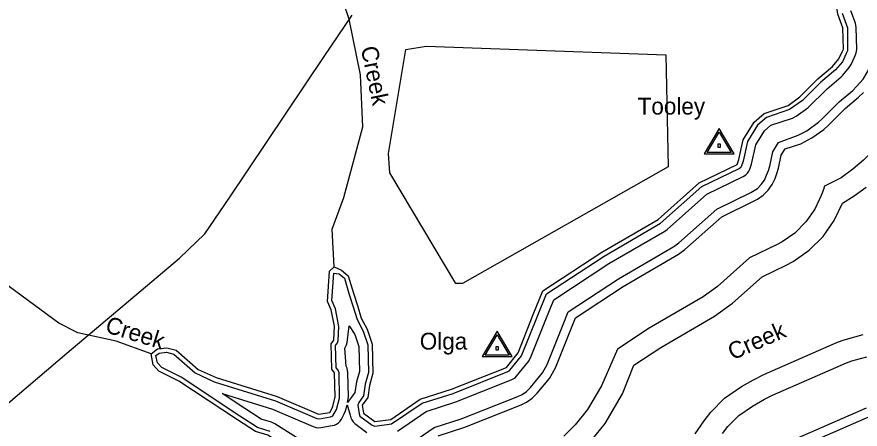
# Model space of a CAD drawing. Extents: x 2532689 to 2764727, y 536648 to 732970.
# Drawn here: x 2664029 to 2671553, y 584335 to 588019 of the extents above; entities that cross this region are included whole.
import ezdxf

# ---------------------------------------------------------------- set-up
doc = ezdxf.new("R2010")
doc.units = 0
for name, color, linetype in [('Exist Hydrographic Buffer Line', 7, 'Continuous'), ('Exist Hydrographic Creek Double Shore', 7, 'Continuous'), ('Exist Hydrographic Creek Single Shore', 7, 'Continuous'), ('Exist Hydrographic Creek Single Shore Label', 7, 'Continuous'), ('Exist Railroad Mainline', 7, 'Continuous'), ('Exist Survey Geodetic Marker CELL', 7, 'Continuous'), ('Exist Survey Geodetic Marker Label', 7, 'Continuous')]:
    doc.layers.add(name, color=color, linetype=linetype)

msp = doc.modelspace()

# ---------------------------------------------------------------- linework, layer by layer
at = {"layer": 'Exist Hydrographic Buffer Line'}
for points in [[(2667424.5, 584317.2), (2667681.1, 584493.6), (2667945.2, 584578.4), (2668440.8, 584774.8), (2668473.8, 584794.4), (2668488.6, 584809.3), (2668594.6, 584939.6), (2668613.2, 584971.5), (2668747.9, 585314.4), (2668819.5, 585489.6), (2669311.8, 585813.7), (2669810.9, 586104.9), (2669830.2, 586118.7), (2670185.8, 586434.6), (2670508.9, 586592.1), (2670533.7, 586608), (2670548.5, 586622.8), (2670560.6, 586640), (2670569, 586658.4), (2670585, 586701.7), (2670623.6, 586873.8), (2670699.4, 586999), (2670757.2, 587049.9), (2670949.2, 587113.3), (2670982.2, 587130.3), (2671087.2, 587206.8), (2671257.8, 587376.1), (2671384.7, 587483.1), (2671399.5, 587497.7), (2671456.5, 587565.7), (2671473.9, 587593.8), (2671502.4, 587657.3), (2671512.7, 587680.4), (2671521.7, 587709), (2671523.5, 587729.8), (2671519.4, 587922.5), (2671512.3, 587961.3), (2671471.4, 588072.2)], [(2671393.5, 588052.7), (2671439.5, 587920.8), (2671440.1, 587713.4), (2671429.4, 587690.1), (2671395.2, 587617.1), (2671333.2, 587544.3), (2671203.4, 587435.1), (2671040, 587271.5), (2670924, 587189.2), (2670716.9, 587120.7)], [(2670823.5, 586895.1), (2670999.2, 586961.3), (2671076.5, 587001), (2671181.5, 587077.5), (2671214.9, 587106.2), (2671366.3, 587258.2), (2671488.1, 587360.7), (2671522.1, 587394.9), (2671579.1, 587462.8), (2671619.9, 587528.5), (2671648.4, 587591.8), (2671658.7, 587614.5), (2671666.4, 587634), (2671679.2, 587681.2), (2671683.5, 587729.8), (2671679.6, 587925.9), (2671675.3, 587948), (2671798.5, 587915.1), (2671881.5, 587909), (2672198.6, 587932.9), (2672255.6, 587937.2), (2672726.8, 587996.4), (2672808, 588019.7)], [(2673496.7, 587845.1), (2673396.3, 587755.7), (2673197.8, 587626.1), (2673024.7, 587546.9), (2672792, 587480.5), (2672334.9, 587422.7), (2672294.7, 587418.6), (2672237.7, 587414.3), (2672135, 587406.6), (2672122.7, 587378.7), (2672094.8, 587316.3), (2671977.3, 587128.6), (2671920.3, 587060.6), (2671823.1, 586963), (2671718.7, 586875.2), (2671583.6, 586739.3), (2671487.8, 586657.4)], [(2667787.9, 584275.9), (2668018.6, 584349.9), (2668041.1, 584358), (2668529.2, 584551.8), (2668576.5, 584574.6), (2668628, 584610.6), (2668672.3, 584655), (2668780.8, 584788.1), (2668836.5, 584883.7), (2668970.8, 585225.1), (2669013.5, 585329.9), (2669438.1, 585609.6), (2669931.9, 585897.6), (2669989.5, 585939.3), (2670320.5, 586233.2), (2670614.3, 586376.3), (2670636.5, 586388.2), (2670687.9, 586424.2), (2670732.2, 586468.6), (2670768.3, 586520), (2670794.4, 586575.2), (2670810.4, 586618.5), (2670824.3, 586667.1), (2670849.5, 586783.7), (2670884.2, 586839.1), (2671024.4, 586885.4), (2671123.5, 586936.4), (2671228.5, 587012.9), (2671271.5, 587049.8), (2671420.6, 587199.3), (2671539.5, 587299.5), (2671583.2, 587343.4)], [(2670716.9, 587120.7), (2670637.5, 587051), (2670548.3, 586903.8), (2670510, 586729.4), (2670491.3, 586679.9)], [(2667523.4, 584190.7), (2667752.4, 584348.5), (2667994, 584426), (2668499.8, 584626.1), (2668536.5, 584643.9), (2668576.5, 584671.9), (2668611, 584706.4), (2668718.8, 584838.6), (2668762.1, 584913), (2668896.4, 585254.8), (2668948.7, 585383.2), (2669395.9, 585677.6), (2669891.5, 585966.6), (2669936.4, 585999.1), (2670275.8, 586300.4), (2670579.3, 586448.3), (2670636.5, 586485.5), (2670670.9, 586520), (2670699, 586559.9), (2670719.3, 586603), (2670735.3, 586646.3), (2670746.2, 586684.1), (2670774.3, 586813.7), (2670823.5, 586895.1)], [(2666902.5, 585252.9), (2666873.6, 585408.7), (2666840.1, 585482.9), (2666857.2, 585727.5), (2666904.9, 585721.9), (2666951.5, 585683.2), (2666992.9, 585539.1), (2667029.4, 585428), (2667064.3, 585314.8), (2667118.4, 585211.1), (2667159.6, 585087.3), (2667165.1, 584840.1), (2667136, 584736.3), (2667122.1, 584631.6), (2667079, 584572.3), (2667071.4, 584548.8), (2667081.9, 584471.5), (2667090.7, 584451.3), (2667199.6, 584370.1), (2667223.4, 584362.3), (2667371.4, 584381.8), (2667645.2, 584566.2), (2667920.8, 584654.6), (2668411.2, 584849.2), (2668427.4, 584861.1), (2668532.4, 584990.1), (2668673.7, 585344.1), (2668754.7, 585542.8), (2669269.4, 585881.7), (2669770.7, 586173.9), (2670141.1, 586501.7), (2670474.1, 586664), (2670491.3, 586679.9)], [(2671487.8, 586657.4), (2671382.9, 586580.9), (2671234, 586504.4), (2671223.1, 586466.1), (2671207.1, 586422.7), (2671149.3, 586300), (2671069.3, 586185.7), (2670970.7, 586087.1), (2670856.5, 586007.2), (2670807.1, 585980.8), (2670567.6, 585864.1), (2670281.7, 585610.2), (2670153.6, 585517.5), (2669670.3, 585235.6), (2669387.1, 585049.2), (2669246, 584722.9), (2669122, 584510.4), (2669009.2, 584372.1), (2668910.8, 584273.6)], [(2669162.6, 584243.6), (2669277, 584384.1), (2669432.2, 584649.7), (2669532.7, 584905.6), (2669775.9, 585065.5), (2670254.3, 585344.7), (2670414.6, 585460.8), (2670679.7, 585696.4), (2670894.6, 585801), (2670956.6, 585834), (2671099.3, 585933.9), (2671222.5, 586057.2), (2671322.6, 586200), (2671394.6, 586353.5), (2671500.8, 586419.2), (2671605.8, 586495.8)], [(2666289, 584315.3), (2666175.4, 584350.1), (2666019.3, 584451.9), (2665495.4, 584798.4), (2665321.1, 584885.4), (2665282.6, 584928.5), (2665270.3, 584991.6), (2665299.4, 585014.5), (2665363.4, 585022.1), (2665430.8, 585003.8), (2665619.9, 584837.2), (2665789.9, 584758.5), (2666337.6, 584588.9), (2666705.6, 584430.7), (2666728.2, 584428), (2666828.2, 584445.1), (2666847.1, 584454), (2666880.3, 584509), (2666907.2, 584611.4), (2666903.5, 584838.5), (2666894.9, 584862.3), (2666878.1, 584883.6), (2666873.6, 585083.4), (2666890, 585106.4), (2666897.3, 585127.9), (2666902.5, 585252.9)], [(2666980.2, 584572.9), (2666988.4, 584623.8), (2666983.5, 584840.3), (2666976.1, 584878.6), (2666967.5, 584897.6), (2666954.1, 585058.7), (2666970.1, 585088.5), (2666975.7, 585108.7), (2666993.3, 585257), (2667044.6, 585179.6), (2667079.8, 585073.4), (2667085, 584850.3), (2667058.9, 584758), (2667045.4, 584662.1), (2667014.2, 584619.2), (2666980.2, 584572.9)], [(2670080.8, 584292.2), (2670161.8, 584410.4), (2670220.6, 584487.9), (2670343.9, 584611.1), (2670494, 584715.3), (2670601, 584775.9), (2670692.7, 584821.7), (2671352.5, 585110.7), (2671411.6, 585134.2), (2671579.9, 585179.3)], [(2670326.6, 584297.3), (2670373.8, 584359.3), (2670472.2, 584457.9), (2670592.6, 584541.3), (2670699.6, 584601.8), (2670772.8, 584638.6), (2671432.9, 584927.4), (2671480.1, 584946.3), (2671614.6, 584982.4)], [(2666522.7, 584259.2), (2666332.2, 584382.6), (2666300.9, 584396.8), (2666209.2, 584423.6), (2666063.4, 584518.8), (2665861.4, 584652.3), (2666309.9, 584513.7), (2666673.8, 584357.2), (2666700.7, 584349.2), (2666721.4, 584347.4), (2666741.7, 584349.2), (2666841.8, 584366.3), (2666862.5, 584371.8), (2666881.4, 584380.6), (2666898.6, 584392.6), (2666913.3, 584407.4), (2666925.4, 584424.6), (2666950.7, 584470.5), (2666961.9, 584499.4), (2666975.3, 584552.8), (2667002.7, 584460.4), (2667008.7, 584436), (2667017.5, 584417), (2667029.4, 584399.9), (2667044.2, 584385.1), (2667152.4, 584305.5)], [(2670949.4, 584235.5), (2671609.2, 584524.3)], [(2670674.6, 583885.2), (2670755.6, 584003.4), (2670772, 584025.1), (2670806.7, 584059.6), (2670848.5, 584088.8), (2670955.5, 584149.4), (2670981.4, 584162.2), (2671657.8, 584457.6)]]:
    msp.add_lwpolyline(points, dxfattribs=at)
at = {"layer": 'Exist Hydrographic Creek Double Shore'}
for points in [[(2671399.5, 587920.1), (2671354.6, 588043), (2671334.5, 588186.7), (2671257.6, 588301.7), (2671077.5, 588514.4), (2670986.3, 588635.5)], [(2671392.9, 587706.5), (2671403.6, 587729.8), (2671399.5, 587920.1)], [(2671016.4, 587303.8), (2671176.6, 587464.5), (2671307.4, 587574.8), (2671364.4, 587642.8), (2671392.9, 587706.5)], [(2667111.4, 584548.8), (2667121.5, 584477), (2667223.4, 584402.3), (2667364.5, 584421.1), (2667627.5, 584602.5), (2667908.5, 584692.7), (2668396.5, 584886.4), (2668501.5, 585015.4), (2668636.4, 585359), (2668722.5, 585569.4), (2669248.5, 585915.7), (2669750.4, 586208.5), (2670118.5, 586535.2), (2670456.4, 586699.9), (2670472.4, 586743.3), (2670510.6, 586918.8), (2670606.5, 587077), (2670696.6, 587156.1), (2670911.4, 587227.2), (2671016.4, 587303.8)], [(2666821.5, 584484.6), (2666845.5, 584528.2), (2666868.4, 584621.1), (2666863.5, 584837.6), (2666838.5, 584869.4), (2666833.4, 585095.8), (2666857.4, 585129.6), (2666862.5, 585254.6), (2666834.4, 585401.2), (2666799.3, 585475.2), (2666818.4, 585745.2), (2666859.4, 585786.3)], [(2666859.4, 585786.3), (2666926.5, 585756.2), (2666986.3, 585706.1), (2667031.5, 585550.3), (2667067.3, 585440.1), (2667102.4, 585326.6), (2667155.5, 585227), (2667199.4, 585094.1), (2667205.3, 584835), (2667174.4, 584725.4), (2667160.4, 584616.5), (2667111.4, 584548.8)], [(2665226.4, 585007.9), (2665283.4, 585052.9), (2665366.4, 585062.8), (2665450.3, 585039.9), (2665646.3, 584867.2), (2665806.5, 584794.9), (2666351.5, 584626.5), (2666721.4, 584467.4), (2666821.5, 584484.6)], [(2666736.2, 583818), (2666565.4, 583988.3), (2666445.4, 584167.3), (2666267.4, 584281.6), (2666158.3, 584313.3), (2665997.4, 584418.5), (2665473.3, 584765), (2665296.3, 584853), (2665245.4, 584910.1), (2665226.4, 585007.9)]]:
    msp.add_lwpolyline(points, dxfattribs=at)
at = {"layer": 'Exist Hydrographic Creek Single Shore'}
for points in [[(2667096.5, 587500), (2666994.3, 587998.2), (2666904.3, 588263.8), (2666756.3, 588960.4), (2666678.4, 589075.5), (2666508.4, 589239.4), (2666179.3, 589396.8), (2666020.3, 589442.9), (2665771.2, 589396.7), (2665449.3, 589249.1), (2665063.2, 588974.1), (2664931.3, 588929.4), (2664706.2, 588923.6), (2664481.2, 588944)], [(2667946.4, 585636.5), (2667357.5, 586624), (2667345.4, 586797.5), (2667500.4, 587726.4), (2667682.3, 587756.8), (2669818.5, 587678.9), (2669840.5, 586678.3), (2668004.4, 585635.5), (2667946.4, 585636.5)], [(2666859.4, 585786.3), (2666843.4, 586120.6), (2666946.4, 586403.8), (2667115.3, 587034.4), (2667096.5, 587500)], [(2665226.4, 585007.9), (2664915.3, 585120), (2664572.3, 585194.9), (2664403.3, 585283.2), (2663962.2, 585606.9), (2663779.9, 585757.6)]]:
    msp.add_lwpolyline(points, dxfattribs=at)
at = {"layer": 'Exist Railroad Mainline'}
msp.add_lwpolyline([(2663525.3, 584205.9), (2664475.8, 585013.3), (2665481.4, 585863.6), (2665706.4, 586080.5), (2665923.4, 586397.6), (2666769.6, 587664.4), (2667019.8, 588032)], dxfattribs=at)
at = {"layer": 'Exist Survey Geodetic Marker CELL'}
for points in [[(2670429.2, 586795.1), (2670295.3, 587021.1), (2670161.8, 586795.1)], [(2670403.3, 586807.2), (2670187.8, 586807.2), (2670295.3, 586989.3)], [(2670307.6, 586853.8), (2670307.6, 586882), (2670283.3, 586882), (2670283.3, 586853.8)], [(2668448.1, 584983.7), (2668314.2, 585209.7), (2668180.7, 584983.7)], [(2668422.2, 584995.8), (2668206.7, 584995.8), (2668314.2, 585177.9)], [(2668326.5, 585042.4), (2668326.5, 585070.6), (2668302.2, 585070.6), (2668302.2, 585042.4)]]:
    msp.add_lwpolyline(points, close=True, dxfattribs=at)

# ---------------------------------------------------------------- texts
at = {"layer": 'Exist Hydrographic Creek Single Shore Label'}
for rotation, p in [(281.58288, (2667097.2, 587741.3)), (342.82535, (2664808.4, 585203.8)), (23.64989, (2670414.4, 584948.5))]:
    msp.add_text('Creek', height=150, rotation=rotation, dxfattribs=at).set_placement(p)
at = {"layer": 'Exist Survey Geodetic Marker Label'}
for s, p in [('Tooley', (2669567.9, 587145.5)), ('Olga', (2667624, 585045.9))]:
    msp.add_text(s, height=150, dxfattribs=at).set_placement(p)

doc.saveas('drawing.dxf')
